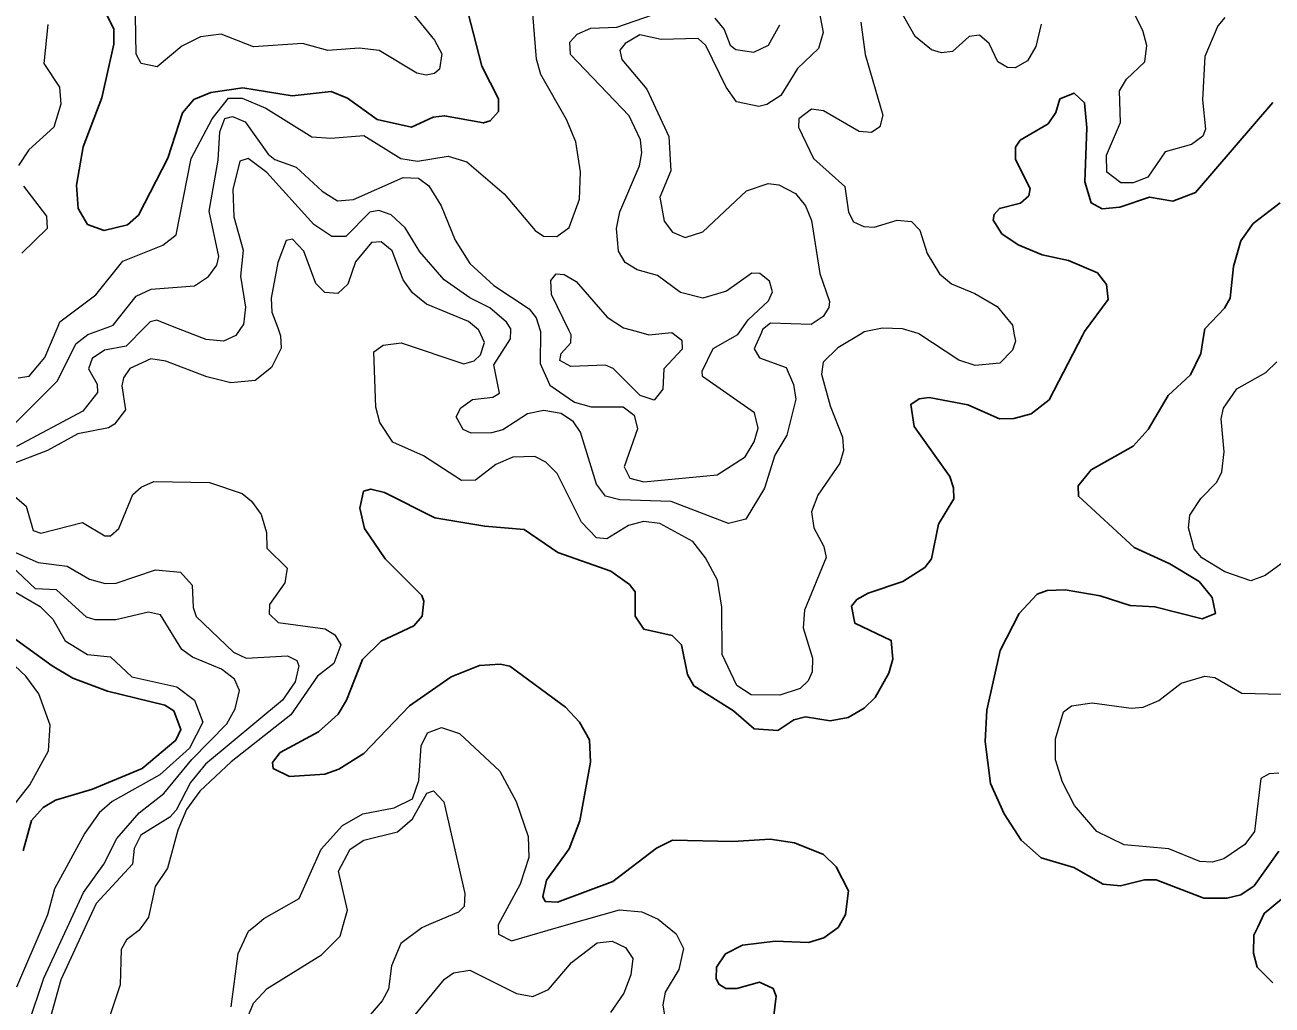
# Model space of a CAD drawing. Extents: x 473.9 to 500, y 7733.1 to 7760.8.
# Drawn here: x 487.498 to 490.196, y 7756.485 to 7758.604 of the extents above; entities that cross this region are included whole.
import ezdxf

# ---------------------------------------------------------------- set-up
doc = ezdxf.new("R2010")
doc.units = 0
doc.header["$LTSCALE"] = 0.032
doc.layers.add('1', color=7, linetype='Continuous', lineweight=25)
doc.layers.add('2', color=7, linetype='Continuous', lineweight=13)

msp = doc.modelspace()

# ---------------------------------------------------------------- linework, layer by layer
at = {"layer": '1'}
for points in [[(487.839, 7758.4143), (487.8075, 7758.3163), (487.7443, 7758.1929), (487.7205, 7758.1717), (487.6696, 7758.1594), (487.6339, 7758.1727), (487.6137, 7758.2073), (487.6098, 7758.2574), (487.6243, 7758.3403), (487.6644, 7758.4464), (487.6906, 7758.5625), (487.6909, 7758.5954), (487.6392, 7758.6963)], [(488.457, 7758.6297), (488.4868, 7758.5146), (488.5228, 7758.4439), (488.5226, 7758.4169), (488.5043, 7758.3968), (488.4899, 7758.392), (488.406, 7758.4077), (488.3815, 7758.4045), (488.3343, 7758.3832), (488.2603, 7758.3997), (488.196, 7758.4459), (488.1604, 7758.46), (488.0761, 7758.4505), (487.9693, 7758.468), (487.9005, 7758.458), (487.8634, 7758.443), (487.839, 7758.4143)], [(488.931, 7757.1997), (488.9448, 7757.1749), (489.0307, 7757.121), (489.0757, 7757.0825), (489.1264, 7757.0787), (489.1613, 7757.1015), (489.1866, 7757.1084), (489.2397, 7757.0998), (489.2789, 7757.107), (489.3132, 7757.127), (489.3372, 7757.1499), (489.367, 7757.2029), (489.3754, 7757.2327), (489.3718, 7757.2732), (489.2931, 7757.3107), (489.286, 7757.3475), (489.2977, 7757.362), (489.322, 7757.3757), (489.3969, 7757.4008), (489.4447, 7757.4312), (489.4591, 7757.4495), (489.4741, 7757.5246), (489.5071, 7757.5795), (489.5069, 7757.6034), (489.4986, 7757.6274), (489.4212, 7757.7355), (489.4142, 7757.7837), (489.4321, 7757.7955), (489.4536, 7757.7984), (489.5376, 7757.7828), (489.6059, 7757.7522), (489.6369, 7757.753), (489.6745, 7757.7632), (489.7137, 7757.7938), (489.7859, 7757.9329), (489.7901, 7757.941), (489.8414, 7758.0104), (489.8375, 7758.0428), (489.8179, 7758.0682), (489.7552, 7758.0946), (489.6985, 7758.1072), (489.6466, 7758.1283), (489.6112, 7758.1521), (489.5926, 7758.1816), (489.5945, 7758.1943), (489.6059, 7758.2072), (489.6517, 7758.2187), (489.6697, 7758.2348), (489.6726, 7758.2507), (489.6408, 7758.3132), (489.6404, 7758.34), (489.6511, 7758.355), (489.711, 7758.3905), (489.7277, 7758.4149), (489.7367, 7758.444), (489.7677, 7758.4566), (489.7901, 7758.4359), (489.7951, 7758.3817), (489.7903, 7758.2651), (489.8044, 7758.2193), (489.8284, 7758.2061), (489.8664, 7758.2103), (489.9307, 7758.2317), (489.981, 7758.2229), (490.0301, 7758.242), (490.1975, 7758.4364)], [(490.2127, 7758.2192), (490.1544, 7758.1745), (490.1277, 7758.1371), (490.112, 7758.082), (490.1051, 7758.0132), (490.0925, 7757.9919), (490.05, 7757.947)], [(490.05, 7757.947), (490.0473, 7757.9305), (490.0414, 7757.8938), (490.0192, 7757.8473), (489.9711, 7757.8025), (489.9276, 7757.7294), (489.8952, 7757.6935), (489.8042, 7757.6423), (489.7762, 7757.6076), (489.7766, 7757.5852), (489.8975, 7757.474), (489.9746, 7757.4392), (490.0378, 7757.4004), (490.066, 7757.3658), (490.0729, 7757.3313), (490.0444, 7757.3202), (489.942, 7757.3463), (489.8887, 7757.3485), (489.824, 7757.3698), (489.7481, 7757.3826), (489.7088, 7757.3811), (489.6874, 7757.3734), (489.6488, 7757.3312), (489.6074, 7757.2512), (489.5784, 7757.1225), (489.5748, 7757.0549), (489.5865, 7756.9643), (489.6163, 7756.8985), (489.6532, 7756.8412), (489.6959, 7756.8036), (489.7667, 7756.7827), (489.83, 7756.7464), (489.868, 7756.7428), (489.9194, 7756.7555), (489.9446, 7756.7555), (490.0476, 7756.7162), (490.0977, 7756.716), (490.1277, 7756.723), (490.1568, 7756.7428), (490.2099, 7756.8178)], [(489.1061, 7756.3615), (489.1228, 7756.5045), (489.1165, 7756.5211), (489.0869, 7756.5343), (489.0382, 7756.5211), (489.0144, 7756.521), (488.9992, 7756.5304), (488.9931, 7756.5422), (488.9939, 7756.5667), (489.0136, 7756.596), (489.0504, 7756.6147), (489.1207, 7756.6228), (489.1933, 7756.62), (489.2258, 7756.6302), (489.2571, 7756.6528), (489.2591, 7756.6564), (489.273, 7756.6807), (489.2795, 7756.7322), (489.2531, 7756.7837), (489.2253, 7756.8108), (489.1624, 7756.8355), (489.11, 7756.844), (489.0294, 7756.8385), (488.8991, 7756.8418), (488.864, 7756.8242), (488.7697, 7756.7518), (488.6498, 7756.7078), (488.6238, 7756.7092), (488.6183, 7756.7194), (488.6265, 7756.7548), (488.6753, 7756.8229), (488.6986, 7756.883), (488.7216, 7757.0104), (488.7195, 7757.0587), (488.6979, 7757.0968), (488.6677, 7757.1293), (488.5473, 7757.2178), (488.5259, 7757.2223), (488.4817, 7757.2192), (488.4205, 7757.1947), (488.3302, 7757.1317), (488.2314, 7757.029), (488.1776, 7756.9952), (488.1468, 7756.984), (488.0705, 7756.9789), (488.0353, 7756.9962), (488.0336, 7757.0097), (488.0505, 7757.0312), (488.1331, 7757.0756), (488.1757, 7757.1142), (488.1936, 7757.1445), (488.2287, 7757.232), (488.2685, 7757.2714), (488.3395, 7757.3052), (488.3575, 7757.3259), (488.3614, 7757.3582), (488.3564, 7757.3706), (488.2774, 7757.45), (488.2329, 7757.5151), (488.2225, 7757.5592), (488.2307, 7757.5959), (488.2465, 7757.6004), (488.276, 7757.593), (488.3848, 7757.5387), (488.4929, 7757.5201), (488.5782, 7757.5133), (488.6512, 7757.4634), (488.7654, 7757.4229), (488.8061, 7757.3939), (488.8182, 7757.3783), (488.8182, 7757.3261), (488.8366, 7757.2977), (488.8981, 7757.2838), (488.9185, 7757.2635), (488.931, 7757.1997)], [(487.3716, 7757.3522), (487.5572, 7757.2184), (487.6023, 7757.1919), (487.6768, 7757.1636), (487.8011, 7757.1333), (487.8207, 7757.1209), (487.8353, 7757.0807), (487.8247, 7757.058), (487.7522, 7756.9963), (487.6445, 7756.9515), (487.5644, 7756.9283), (487.5375, 7756.9118), (487.5125, 7756.8842), (487.4944, 7756.8186)], [(490.2158, 7756.7142), (490.1787, 7756.6831), (490.1646, 7756.6536), (490.1561, 7756.6358), (490.1553, 7756.5973), (490.1635, 7756.5668), (490.1974, 7756.533)]]:
    msp.add_lwpolyline(points, dxfattribs=at)
at = {"layer": '2'}
for points in [[(488.3168, 7758.6534), (488.3844, 7758.5714), (488.3999, 7758.5414), (488.3947, 7758.5084), (488.3842, 7758.499), (488.3661, 7758.4954), (488.3457, 7758.4999), (488.2647, 7758.5487), (488.2213, 7758.5534), (488.1538, 7758.5486), (488.0985, 7758.5637), (487.9924, 7758.5567), (487.9228, 7758.5839), (487.8784, 7758.5783), (487.8377, 7758.5579), (487.7844, 7758.5137), (487.7494, 7758.5209), (487.7387, 7758.5408), (487.7367, 7758.6662)], [(489.2146, 7758.64), (489.225, 7758.5879), (489.2145, 7758.5528), (489.1695, 7758.5096), (489.1329, 7758.4517), (489.103, 7758.4317), (489.0859, 7758.428), (489.0372, 7758.4376), (489.0149, 7758.4695), (488.9713, 7758.5595), (488.9547, 7758.575), (488.8742, 7758.5727), (488.8284, 7758.5823), (488.7967, 7758.5636), (488.7853, 7758.5497), (488.7895, 7758.5294), (488.8434, 7758.4652), (488.8909, 7758.3628), (488.8955, 7758.2888), (488.8715, 7758.2314), (488.8806, 7758.1801), (488.8986, 7758.1561), (488.9262, 7758.1442), (488.9647, 7758.1568), (489.0587, 7758.2453), (489.1058, 7758.2615), (489.1285, 7758.2583), (489.1647, 7758.2398), (489.1866, 7758.2127), (489.1992, 7758.1811), (489.2173, 7758.0664), (489.2382, 7758.0058), (489.2373, 7757.9929), (489.225, 7757.9736), (489.1991, 7757.9561), (489.1109, 7757.9591), (489.0938, 7757.9452), (489.0912, 7757.9392), (489.0756, 7757.9035), (489.0873, 7757.8841), (489.1448, 7757.8637), (489.1607, 7757.8268), (489.1655, 7757.7947), (489.1463, 7757.7169), (489.12, 7757.6736), (489.0979, 7757.6023), (489.0576, 7757.5356), (489.02, 7757.5259), (488.8961, 7757.574), (488.7852, 7757.5774), (488.7536, 7757.5852), (488.7344, 7757.6109), (488.6997, 7757.7233), (488.6845, 7757.7462), (488.6582, 7757.7638), (488.6206, 7757.7703), (488.5854, 7757.7633), (488.5319, 7757.7285), (488.5076, 7757.7219), (488.4631, 7757.7217), (488.446, 7757.7294), (488.4307, 7757.757), (488.4409, 7757.7764), (488.4663, 7757.7944), (488.5102, 7757.7993), (488.5248, 7757.8079), (488.5127, 7757.8691), (488.5487, 7757.9255), (488.5489, 7757.9442), (488.5489, 7757.947), (488.54, 7757.9617), (488.5038, 7757.9921), (488.4604, 7758.0139), (488.405, 7758.0526), (488.3527, 7758.1135), (488.3204, 7758.165), (488.2904, 7758.1936), (488.2637, 7758.2028), (488.2443, 7758.1993), (488.1922, 7758.1464), (488.1624, 7758.1468), (488.1235, 7758.1724), (488.0217, 7758.2853), (487.9815, 7758.3153), (487.963, 7758.3096), (487.9483, 7758.2481)], [(488.3113, 7758.3155), (488.3474, 7758.3098), (488.4137, 7758.3202), (488.454, 7758.308), (488.5351, 7758.2391), (488.602, 7758.1595), (488.6201, 7758.1475), (488.6485, 7758.1466), (488.6757, 7758.1659), (488.6974, 7758.2272), (488.7, 7758.2862), (488.6895, 7758.3515), (488.6697, 7758.3993), (488.6138, 7758.4968), (488.6045, 7758.5301), (488.5944, 7758.6544)], [(489.6961, 7758.6056), (489.6849, 7758.5575), (489.6666, 7758.5266), (489.6396, 7758.5116), (489.6237, 7758.5123), (489.6024, 7758.5245), (489.5839, 7758.5639), (489.5626, 7758.5816), (489.5401, 7758.5793), (489.5046, 7758.5464), (489.4805, 7758.5437), (489.4592, 7758.5498), (489.4238, 7758.5787), (489.3805, 7758.6557)], [(488.7941, 7757.6489), (488.8066, 7757.6239), (488.8372, 7757.616), (488.9957, 7757.6315), (489.0561, 7757.6699), (489.0758, 7757.7024), (489.0844, 7757.7323), (489.0759, 7757.7656), (488.964, 7757.8438), (488.9631, 7757.8553), (488.9871, 7757.9045), (489.0399, 7757.9346), (489.0435, 7757.9397), (489.0627, 7757.9665), (489.1068, 7758.0075), (489.1154, 7758.0272), (489.1085, 7758.0501), (489.0877, 7758.0663), (489.0707, 7758.0675), (489.0154, 7758.0284), (488.9642, 7758.0132), (488.9161, 7758.0252), (488.8667, 7758.0623), (488.8228, 7758.0748), (488.7966, 7758.0901), (488.7818, 7758.1146), (488.778, 7758.164), (488.7848, 7758.1999), (488.8273, 7758.2996), (488.8326, 7758.3275), (488.8295, 7758.3559), (488.8049, 7758.4074), (488.6783, 7758.5402), (488.6769, 7758.5669), (488.6925, 7758.5842), (488.7225, 7758.5968), (488.7782, 7758.5993), (488.8554, 7758.626)], [(488.9904, 7758.6185), (489.0106, 7758.5943), (489.0234, 7758.56), (489.0358, 7758.5511), (489.0751, 7758.5452), (489.1068, 7758.5599), (489.1308, 7758.604)], [(490.0934, 7758.62), (490.0781, 7758.6024), (490.0503, 7758.536), (490.0453, 7758.4421), (490.0516, 7758.3784), (490.0461, 7758.3633), (490.0213, 7758.3457), (489.9642, 7758.3299), (489.9268, 7758.2746), (489.8948, 7758.2627), (489.8687, 7758.2625), (489.8385, 7758.2854), (489.8373, 7758.3225), (489.868, 7758.3932), (489.8653, 7758.4614), (489.8804, 7758.487), (489.9202, 7758.5239), (489.9246, 7758.5592), (489.9162, 7758.5917), (489.8926, 7758.6388)], [(487.5478, 7758.6046), (487.5392, 7758.5204), (487.5729, 7758.4698), (487.576, 7758.4325), (487.5611, 7758.3828), (487.5069, 7758.3337), (487.4846, 7758.3)], [(489.3063, 7758.6099), (489.3157, 7758.5399), (489.3537, 7758.4089), (489.3471, 7758.3835), (489.3293, 7758.3714), (489.3026, 7758.3734), (489.2254, 7758.4181), (489.1998, 7758.4216), (489.1718, 7758.4009), (489.171, 7758.3832), (489.2036, 7758.3153), (489.2718, 7758.2546), (489.2793, 7758.1989), (489.2906, 7758.1786), (489.3128, 7758.1679), (489.3347, 7758.1667), (489.385, 7758.1821), (489.416, 7758.1787), (489.4335, 7758.1606), (489.4497, 7758.1098), (489.4762, 7758.0662), (489.5019, 7758.044), (489.5528, 7758.0233), (489.601, 7757.9949), (489.6344, 7757.955), (489.6381, 7757.9342), (489.6407, 7757.92), (489.634, 7757.9011), (489.6067, 7757.873), (489.5534, 7757.8679), (489.518, 7757.8793), (489.4314, 7757.9361), (489.4305, 7757.9367), (489.3962, 7757.9471), (489.3529, 7757.9487), (489.3137, 7757.9405), (489.3082, 7757.9372), (489.2561, 7757.9062), (489.2247, 7757.8749), (489.221, 7757.8488), (489.2397, 7757.7802), (489.2668, 7757.7131), (489.2684, 7757.6837), (489.2608, 7757.6564), (489.2135, 7757.5872), (489.1998, 7757.5514), (489.2045, 7757.5165), (489.2259, 7757.4763), (489.2313, 7757.4527), (489.1845, 7757.3384), (489.1818, 7757.3004), (489.2014, 7757.2352), (489.2008, 7757.2051), (489.1922, 7757.186), (489.1747, 7757.1694), (489.1309, 7757.1548), (489.0693, 7757.1558), (489.0377, 7757.1757), (489.0063, 7757.2426), (489.0055, 7757.3453), (488.996, 7757.4034), (488.9705, 7757.4522), (488.9428, 7757.4873), (488.8715, 7757.526), (488.8361, 7757.5306), (488.804, 7757.5216), (488.7567, 7757.4931), (488.7348, 7757.4948), (488.7023, 7757.5288), (488.6496, 7757.6345), (488.6249, 7757.6589), (488.6008, 7757.6708), (488.5537, 7757.6697), (488.5169, 7757.6534), (488.4727, 7757.62), (488.4423, 7757.6192), (488.3607, 7757.6721)], [(487.4838, 7757.841), (487.5072, 7757.8446), (487.5415, 7757.8853), (487.5703, 7757.9531), (487.574, 7757.9619), (487.6515, 7758.0204), (487.7101, 7758.0933), (487.7967, 7758.1276), (487.8256, 7758.1501), (487.858, 7758.3151), (487.9034, 7758.4013), (487.9384, 7758.4458), (487.9682, 7758.4456), (488.0193, 7758.4242), (488.1185, 7758.3623), (488.1598, 7758.3589), (488.2315, 7758.3652), (488.3113, 7758.3155)], [(487.4773, 7757.7428), (487.5687, 7757.8347), (487.6084, 7757.9148), (487.6344, 7757.9345), (487.6821, 7757.9521), (487.6894, 7757.9548), (487.7392, 7758.0178), (487.7716, 7758.033), (487.8653, 7758.04), (487.8954, 7758.0602), (487.9134, 7758.0845), (487.9175, 7758.1034), (487.8968, 7758.2016), (487.9161, 7758.3119), (487.9198, 7758.373), (487.9307, 7758.4017), (487.9474, 7758.4062), (487.9748, 7758.3944), (488.0244, 7758.3247), (488.0389, 7758.3134), (488.0847, 7758.2963), (488.1412, 7758.2443), (488.1742, 7758.224), (488.209, 7758.2268), (488.3162, 7758.2743), (488.3493, 7758.2728), (488.372, 7758.2563), (488.3984, 7758.2132), (488.4291, 7758.139), (488.4605, 7758.0879), (488.5125, 7758.0403), (488.589, 7757.9905), (488.604, 7757.9709), (488.6125, 7757.9436), (488.6131, 7757.9415), (488.6127, 7757.8723), (488.6336, 7757.8253), (488.6872, 7757.7883), (488.723, 7757.7785), (488.7923, 7757.7782), (488.8156, 7757.7603), (488.823, 7757.7306), (488.7941, 7757.6489)], [(487.9483, 7758.2481), (487.9499, 7758.1891), (487.9707, 7758.1168), (487.9644, 7758.0605), (487.9756, 7757.9935), (487.9708, 7757.9566), (487.966, 7757.9495), (487.9546, 7757.9327), (487.9276, 7757.92), (487.8906, 7757.9237), (487.8209, 7757.9508), (487.7833, 7757.9655), (487.7689, 7757.9623), (487.7582, 7757.9514), (487.7172, 7757.9096), (487.6703, 7757.9011), (487.6437, 7757.8826), (487.6355, 7757.8604), (487.6544, 7757.8274), (487.6554, 7757.8096), (487.6238, 7757.7691), (487.4801, 7757.6927)], [(487.4954, 7758.2557), (487.5452, 7758.1908), (487.5462, 7758.1641), (487.4918, 7758.1107)], [(488.3607, 7757.6721), (488.2943, 7757.7017), (488.2656, 7757.7443), (488.257, 7757.7775), (488.2527, 7757.8975), (488.2734, 7757.9114), (488.3124, 7757.9166), (488.4475, 7757.8716), (488.4699, 7757.8777), (488.4836, 7757.8907), (488.4925, 7757.9177), (488.4799, 7757.9442), (488.4792, 7757.9448), (488.4577, 7757.9631), (488.3667, 7758.0006), (488.3362, 7758.0246), (488.3161, 7758.0531), (488.2926, 7758.1153), (488.2689, 7758.1351), (488.2479, 7758.1336), (488.2133, 7758.0921), (488.1967, 7758.0435), (488.1753, 7758.0235), (488.1471, 7758.0253), (488.1276, 7758.0452), (488.1018, 7758.1152), (488.0773, 7758.1409), (488.0635, 7758.1378), (488.045, 7758.0905), (488.0311, 7758.0133), (488.0326, 7757.9831), (488.045, 7757.9488), (488.0511, 7757.9318), (488.0528, 7757.9049), (488.0317, 7757.8631), (487.9962, 7757.8351), (487.944, 7757.8301), (487.8917, 7757.8433), (487.8033, 7757.8771), (487.7708, 7757.8821), (487.7256, 7757.861), (487.7116, 7757.8412), (487.7079, 7757.8239), (487.7158, 7757.7716), (487.6921, 7757.7409), (487.6788, 7757.7329), (487.613, 7757.7201), (487.5475, 7757.6836), (487.4667, 7757.6528)], [(490.2311, 7757.4502), (490.1804, 7757.4138), (490.1499, 7757.4021), (490.0935, 7757.4216), (490.0437, 7757.4521), (490.0267, 7757.471), (490.0146, 7757.5171), (490.0176, 7757.5442), (490.0414, 7757.5802), (490.0758, 7757.6154), (490.0871, 7757.6378), (490.0917, 7757.6811), (490.0854, 7757.7523), (490.0907, 7757.7752), (490.1196, 7757.8173), (490.1822, 7757.8528), (490.2061, 7757.8756)], [(487.4413, 7757.6143), (487.5011, 7757.5634), (487.516, 7757.5108), (487.5329, 7757.5051), (487.6231, 7757.528), (487.6714, 7757.4992), (487.6834, 7757.4992), (487.7013, 7757.5154), (487.732, 7757.5887), (487.7499, 7757.605), (487.7775, 7757.6168), (487.8976, 7757.6151), (487.9683, 7757.5909), (487.9885, 7757.5747), (488.0093, 7757.5459), (488.0206, 7757.5068), (488.0217, 7757.4728), (488.0655, 7757.4295), (488.0608, 7757.398), (488.0276, 7757.3508), (488.0268, 7757.3307), (488.0464, 7757.3124), (488.1478, 7757.2985), (488.1687, 7757.2857), (488.1814, 7757.2641), (488.1662, 7757.2238), (488.1309, 7757.196), (488.0735, 7757.1126), (487.9442, 7757.0109), (487.8769, 7756.9471), (487.848, 7756.9077), (487.8289, 7756.863), (487.8069, 7756.7811), (487.7801, 7756.7414), (487.7659, 7756.675), (487.7555, 7756.6609), (487.7444, 7756.6459), (487.7177, 7756.6259), (487.7064, 7756.6051), (487.7044, 7756.5285), (487.6733, 7756.4357)], [(487.4537, 7757.4744), (487.5272, 7757.442), (487.5899, 7757.4342), (487.6377, 7757.4057), (487.6719, 7757.3963), (487.6955, 7757.397), (487.7808, 7757.4261), (487.8351, 7757.4208), (487.8598, 7757.3927), (487.8621, 7757.3444), (487.869, 7757.3251), (487.9497, 7757.2479), (487.9769, 7757.2348), (488.0664, 7757.24), (488.0863, 7757.23), (488.0904, 7757.2185), (488.083, 7757.1836), (488.0555, 7757.1443), (487.8891, 7757.006), (487.8566, 7756.9662), (487.8255, 7756.9064), (487.8116, 7756.8915), (487.7489, 7756.8525), (487.7347, 7756.8234), (487.7307, 7756.7894), (487.6524, 7756.7049), (487.6323, 7756.6613), (487.5763, 7756.5398), (487.5494, 7756.4439)], [(487.5051, 7756.4426), (487.5396, 7756.5435), (487.5939, 7756.6614), (487.6248, 7756.7285), (487.6691, 7756.7899), (487.6973, 7756.8454), (487.7455, 7756.9003), (487.799, 7756.9426), (487.859, 7757.0161), (487.9353, 7757.0931), (487.9534, 7757.1257), (487.9626, 7757.165), (487.9518, 7757.1893), (487.9236, 7757.2109), (487.8607, 7757.2373), (487.8378, 7757.2538), (487.7914, 7757.3284), (487.7657, 7757.3344), (487.6952, 7757.3176), (487.65, 7757.3177), (487.6312, 7757.3238), (487.5663, 7757.3824), (487.521, 7757.3852), (487.4551, 7757.4477)], [(487.4747, 7757.3797), (487.5314, 7757.3469), (487.559, 7757.3192), (487.5852, 7757.2728), (487.634, 7757.2427), (487.6837, 7757.2379), (487.7298, 7757.1949), (487.8268, 7757.173), (487.8654, 7757.1439), (487.8832, 7757.0963), (487.854, 7757.0404), (487.7902, 7756.9824), (487.687, 7756.9252), (487.6592, 7756.9007), (487.6277, 7756.8567), (487.5621, 7756.7366), (487.5475, 7756.6803), (487.5394, 7756.6616), (487.4801, 7756.5238)], [(487.4091, 7756.8342), (487.5088, 7756.9611), (487.5494, 7757.0347), (487.5526, 7757.0903), (487.5286, 7757.1578), (487.5004, 7757.196), (487.4643, 7757.23)], [(490.2104, 7756.986), (490.1894, 7756.9852), (490.1713, 7756.9746), (490.1573, 7756.8604), (490.1367, 7756.832), (490.0915, 7756.8012), (490.0657, 7756.7938), (490.0394, 7756.7951), (489.9719, 7756.8231), (489.876, 7756.8311), (489.8169, 7756.8605), (489.7684, 7756.9162), (489.7422, 7756.9671), (489.7272, 7757.0154), (489.7268, 7757.0604), (489.7443, 7757.1189), (489.7619, 7757.132), (489.8065, 7757.1384), (489.8905, 7757.1271), (489.9171, 7757.1291), (489.9504, 7757.1436), (489.9992, 7757.1808), (490.0502, 7757.1963), (490.0721, 7757.1934), (490.1301, 7757.1592), (490.216, 7757.1569)], [(487.9444, 7756.4809), (487.9597, 7756.5967), (487.982, 7756.6448), (488.0007, 7756.6602), (488.015, 7756.6719), (488.0913, 7756.7155), (488.139, 7756.8217), (488.1851, 7756.8732), (488.2288, 7756.8987), (488.2972, 7756.9114), (488.3369, 7756.9308), (488.3503, 7756.9706), (488.3554, 7757.0456), (488.3692, 7757.0734), (488.3993, 7757.0852), (488.4384, 7757.0719), (488.5254, 7756.9907), (488.5609, 7756.9252), (488.5864, 7756.8491), (488.5883, 7756.8042), (488.5693, 7756.7462), (488.5219, 7756.6586), (488.5217, 7756.6583), (488.5225, 7756.6384), (488.5505, 7756.6239), (488.6694, 7756.6582), (488.7842, 7756.6912), (488.8323, 7756.6867), (488.8677, 7756.6708), (488.884, 7756.6575), (488.9066, 7756.639), (488.9225, 7756.6075), (488.9129, 7756.562), (488.8833, 7756.513), (488.8778, 7756.4858), (488.8817, 7756.4624)], [(488.3364, 7756.8876), (488.3672, 7756.9428), (488.3822, 7756.9483), (488.4041, 7756.9245), (488.4498, 7756.7264), (488.4483, 7756.6983), (488.4361, 7756.6858), (488.3729, 7756.6591), (488.3569, 7756.6523), (488.3114, 7756.6183), (488.2908, 7756.5698), (488.2848, 7756.5197), (488.2708, 7756.4939), (488.2275, 7756.4435)], [(487.9771, 7756.4506), (487.9929, 7756.489), (488.0221, 7756.521), (488.1397, 7756.5938), (488.1802, 7756.6337), (488.1874, 7756.6596), (488.1959, 7756.69), (488.1766, 7756.7745), (488.2016, 7756.8223), (488.2314, 7756.8412), (488.3044, 7756.8592), (488.3364, 7756.8876)], [(488.3222, 7756.4394), (488.406, 7756.5411), (488.4252, 7756.5545), (488.4606, 7756.5608), (488.5615, 7756.5101), (488.5965, 7756.5033), (488.6304, 7756.5189), (488.6803, 7756.5767), (488.7361, 7756.6197), (488.7687, 7756.623), (488.7975, 7756.6095), (488.8132, 7756.5854), (488.8085, 7756.5505), (488.7934, 7756.5107), (488.7648, 7756.4692)]]:
    msp.add_lwpolyline(points, dxfattribs=at)
msp.add_lwpolyline([(488.6793, 7757.8653), (488.6552, 7757.8782), (488.6578, 7757.8934), (488.679, 7757.9167), (488.6799, 7757.9337), (488.6753, 7757.943), (488.6371, 7758.0209), (488.6354, 7758.0514), (488.647, 7758.066), (488.6644, 7758.0646), (488.6903, 7758.0492), (488.7579, 7757.9719), (488.7926, 7757.949), (488.8201, 7757.9417), (488.8479, 7757.9343), (488.8976, 7757.9389), (488.9189, 7757.9226), (488.9201, 7757.9031), (488.8804, 7757.8606), (488.8776, 7757.8167), (488.8592, 7757.793), (488.8287, 7757.8026), (488.7702, 7757.8614), (488.7541, 7757.8683)], close=True, dxfattribs=at)

doc.saveas('drawing.dxf')
